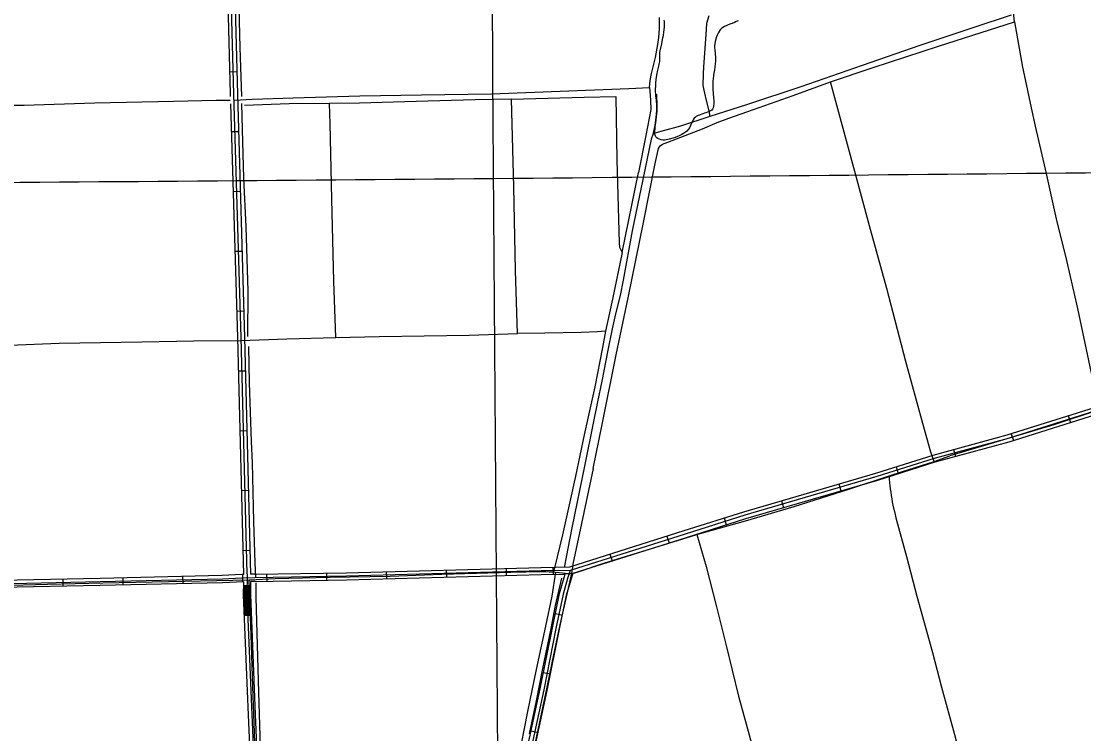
# Model space of a CAD drawing. Extents: x 3508733 to 3546731, y 546897 to 572481.
# Drawn here: x 3537273 to 3541710, y 556215 to 559192 of the extents above; entities that cross this region are included whole.
import ezdxf

# ---------------------------------------------------------------- set-up
doc = ezdxf.new("R2010")
doc.units = 0
for name, color, linetype in [('V-DTCH-CNTR', 7, 'Continuous'), ('V-GRID-MAJR', 7, 'Continuous'), ('V-ROAD-CNTR', 7, 'Continuous'), ('V-SITE-VEGE', 7, 'Continuous'), ('V-TOPO-SHOR', 7, 'Continuous')]:
    doc.layers.add(name, color=color, linetype=linetype)

msp = doc.modelspace()

# ---------------------------------------------------------------- linework, layer by layer
at = {"layer": 'V-DTCH-CNTR'}
for points in [[(3541085.325, 557353.399), (3541071.255, 557391.4940000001), (3541037.389, 557511.902), (3540967.085, 557769.9890000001), (3540888.329, 558075.082), (3540819.2770000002, 558321.427), (3540750.364, 558580.1900000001), (3540652.873, 558938.607), (3540830.8200000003, 558998.058), (3541103.611, 559088.205), (3541421.358, 559188.899), (3541416.9760000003, 559229.65)], [(3539896.346, 558915.456), (3539898.74, 558945.095), (3539904.575, 558974.004), (3539921.1720000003, 559040.74), (3539931.424, 559095.127), (3539935.198, 559124.7490000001), (3539938.356, 559161.277), (3539938.1720000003, 559207.501)], [(3541421.358, 559188.899), (3541453.784, 559000.235), (3541468.87, 558929.022), (3541485.936, 558849.51), (3541507.6550000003, 558754.084), (3541548.453, 558574.294), (3541594.47, 558366.858), (3541637.392, 558191.873), (3541683.488, 557992.023), (3541735.321, 557748.653), (3541774.733, 557568.191), (3542055.747, 557656.167)], [(3538163.523, 558862.665), (3538237.3740000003, 558865.995), (3538408.521, 558871.713), (3538687.315, 558879.7), (3538943.995, 558884.48), (3539237.228, 558888.1730000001), (3539560.234, 558901.886), (3539810.7600000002, 558911.563), (3539896.346, 558915.456), (3539898.75, 558883.005), (3539900.577, 558860.91), (3539901.146, 558849.867), (3539902.353, 558833.987), (3539902.234, 558822.95), (3539895.625, 558786.459), (3539881.733, 558714.867), (3539851.3310000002, 558559.9400000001)], [(3539661.006, 557323.474), (3539698.89, 557507.251), (3539757.262, 557798.426), (3539807.469, 558036.569), (3539871.6240000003, 558351.826), (3539920.535, 558597.572), (3539930.748, 558648.509), (3539934.326, 558660.197), (3539941.345, 558671.158), (3539950.386, 558677.958), (3539972.558, 558686.684), (3540118.038, 558742.353), (3540179.0330000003, 558768.59), (3540227.522, 558786.686), (3540330.714, 558823.4990000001), (3540496.918, 558881.699), (3540652.873, 558938.607)], [(3537148.11, 557835.486), (3537224.032, 557838.796), (3537431.078, 557846.879), (3537776.764, 557852.757), (3537993.43, 557857.285), (3538189.782, 557858.692), (3538381.9050000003, 557864.762), (3538587.25, 557870.214), (3538768.34, 557875.025), (3539142.997, 557880.583), (3539345.202, 557887.34), (3539337.737, 558150.95), (3539329.828, 558500.107), (3539320.7290000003, 558866.523), (3539624.361, 558874.93), (3539755.466, 558877.636), (3539760.852, 558613.36), (3539769.466, 558265.574), (3539771.338, 558247.618), (3539782.1410000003, 558226.1140000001), (3539851.3310000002, 558559.9400000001)], [(3539320.7290000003, 558866.523), (3539168.235, 558863.363), (3538922.5670000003, 558856.392), (3538685.867, 558849.322), (3538560.698, 558848.341), (3538391.961, 558847.018), (3538205.613, 558839.399)], [(3538587.25, 557870.214), (3538578.784, 558105.63), (3538570.114, 558448.7), (3538562.531, 558764.848), (3538560.698, 558848.341)], [(3539782.1410000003, 558226.1140000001), (3539742.068, 558031.3200000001), (3539720.259, 557929.459), (3539713.412, 557897.567), (3539700.541, 557829.643), (3539667.6890000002, 557664.437), (3539623.409, 557463.481), (3539587.034, 557291.412), (3539563.792, 557184.738), (3539533.311, 557047.098), (3539511.607, 556954.895), (3539495.163, 556891.303)], [(3539713.412, 557897.567), (3539679.575, 557894.487), (3539611.932, 557891.089), (3539460.142, 557889.299), (3539345.202, 557887.34)], [(3541774.733, 557568.191), (3541584.357, 557505.435), (3541150.906, 557376.763)], [(3540953.573, 557310.625), (3541085.325, 557353.399), (3541150.906, 557376.763)], [(3539661.006, 557323.474), (3539612.917, 557094.256), (3539577.184, 556923.59), (3539576.565, 556919.5160000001), (3539570.796, 556885.72), (3539554.002, 556810.823), (3539522.627, 556670.555), (3539489.091, 556511.692), (3539459.088, 556369.167), (3539430.416, 556231.638), (3539394.232, 556060.515)], [(3539594.153, 556890.67), (3539709.536, 556928.966), (3539919.062, 556993.193), (3540094.818, 557047.576), (3540123.608, 557056.484), (3540296.957, 557105.087), (3540500.614, 557165.2), (3540728.682, 557237.6950000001), (3540897.232, 557292.355), (3540953.573, 557310.625)], [(3540897.232, 557292.355), (3540898.074, 557278.725), (3540899.145, 557265.112), (3540900.443, 557251.519), (3540901.971, 557237.949), (3540903.728, 557224.408), (3540905.711, 557210.899), (3540907.921, 557197.424), (3540910.356, 557183.9890000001), (3540913.0160000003, 557170.595), (3540915.9020000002, 557157.248), (3540919.011, 557143.952), (3540922.345, 557130.71), (3540925.898, 557117.527), (3540969.451, 556955.481), (3541013.024, 556789.806), (3541078.306, 556554.444), (3541115.866, 556409.589), (3541170.503, 556212.246), (3541222.4280000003, 556013.526), (3541269.247, 555835.178), (3541321.088, 555650.964)], [(3540094.818, 557047.576), (3540132.765, 556914.056), (3540176.809, 556745.213), (3540215.789, 556589.938), (3540268.275, 556372.635), (3540312.274, 556211.496), (3540357.22, 556044.017), (3540398.026, 555886.487), (3540463.398, 555635.709), (3540508.358, 555465.51), (3540531.609, 555364.5480000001)], [(3537179.965, 556834.5430000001), (3537382.573, 556840.703), (3537613.75, 556846.12), (3537888.446, 556851.334), (3538156.343, 556856.511), (3538224.805, 556858.65), (3538227.052, 556858.734), (3538334.011, 556863.886), (3538562.012, 556869.285), (3538814.041, 556874.37), (3539028.887, 556881.507), (3539366.571, 556891.1680000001)], [(3538253.129, 556035.157), (3538247.526, 556220.091), (3538240.515, 556413.175), (3538233.833, 556628.022), (3538226.3880000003, 556817.479), (3538224.805, 556858.65)], [(3539503.482, 556890.652), (3539488.591, 556790.676), (3539462.358, 556665.001), (3539424.069, 556484.007), (3539387.512, 556308.768), (3539347.1580000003, 556102.567), (3539298.432, 555891.899), (3539264.79, 555748.058)], [(3539366.571, 556891.1680000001), (3539380.508, 556892.11), (3539394.457, 556892.829), (3539408.416, 556893.3200000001), (3539422.379, 556893.586), (3539436.349, 556893.627), (3539450.3140000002, 556893.443), (3539464.275, 556893.033), (3539478.228, 556892.397), (3539492.169, 556891.534), (3539503.482, 556890.652), (3539519.995, 556889.136), (3539533.876, 556887.6), (3539538.8740000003, 556886.648), (3539543.906, 556885.9130000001), (3539548.966, 556885.3960000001), (3539554.045, 556885.102), (3539559.13, 556885.028), (3539564.216, 556885.175), (3539570.796, 556885.72), (3539574.343, 556886.136), (3539579.365, 556886.9450000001), (3539584.347, 556887.971), (3539589.279, 556889.214), (3539594.153, 556890.67)]]:
    msp.add_lwpolyline(points, dxfattribs=at)
at = {"layer": 'V-GRID-MAJR'}
for points in [[(3539288.985, 552476.34), (3539245.802, 558535.316), (3539202.606, 564596.225), (3539159.409, 570657.151), (3539159.395, 570659.068)], [(3512877.5640000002, 558356.976), (3518151.221, 558391.11), (3523424.875, 558426.011), (3528698.522, 558461.679), (3533972.165, 558498.1140000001), (3539245.802, 558535.316), (3544519.434, 558573.285), (3544519.435, 558573.285)]]:
    msp.add_spline(points, degree=3, dxfattribs=at)
at = {"layer": 'V-ROAD-CNTR'}
for p, q in [((3538173.3006151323, 558980.2710131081), (3538143.31167511, 558979.4790146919)), ((3538180.428600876, 558730.4245128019), (3538150.4416608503, 558729.5305145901)), ((3538187.87158599, 558480.5350125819), (3538157.884645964, 558479.6420143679)), ((3538195.314571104, 558230.6465123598), (3538165.328631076, 558229.7535141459)), ((3538202.7585562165, 557980.758012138), (3538172.77161619, 557979.8650139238)), ((3538209.58154257, 557730.785512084), (3538179.59160255, 557730.0255136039)), ((3541645.4596708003, 557544.260885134), (3541654.498652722, 557515.6549423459)), ((3538215.919529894, 557480.867011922), (3538185.929589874, 557480.1060134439)), ((3541407.078147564, 557468.9350357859), (3541416.117129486, 557440.329092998)), ((3541166.578628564, 557403.0471675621), (3541174.42061288, 557374.0902254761)), ((3540926.5561086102, 557331.1113114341), (3540935.589090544, 557302.50336865)), ((3540687.470586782, 557259.195455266), (3540695.892569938, 557230.402512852)), ((3538222.257517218, 557230.9475117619), (3538192.2675771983, 557230.1875132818)), ((3540447.5240666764, 557189.016595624), (3540455.9450498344, 557160.2226532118)), ((3540207.821546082, 557116.8737399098), (3540216.8895279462, 557088.2767971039)), ((3539969.5080227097, 557041.384890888), (3539978.546004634, 557012.7789480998)), ((3538228.5955045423, 556981.0290116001), (3538198.605564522, 556980.2680131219)), ((3539731.1244994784, 556966.0660415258), (3539740.1624814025, 556937.460098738)), ((3539297.520366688, 556906.5411605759), (3539298.343365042, 556876.5522205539)), ((3539493.6229744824, 556911.5921504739), (3539494.2489732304, 556881.5982104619)), ((3537448.846064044, 556831.353310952), (3537448.2250652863, 556861.3462509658)), ((3537698.819564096, 556836.7303001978), (3537698.134565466, 556866.7222402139)), ((3537948.754064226, 556842.4382887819), (3537948.069065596, 556872.431228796)), ((3538198.6565644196, 556850.5592725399), (3538197.8545660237, 556880.5492125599)), ((3538297.9803657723, 556882.7202082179), (3538298.480364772, 556852.7242682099)), ((3538547.94586584, 556886.8811998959), (3538548.4448648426, 556856.8852598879)), ((3538797.7093663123, 556892.8331879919), (3538798.532364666, 556862.8442479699)), ((3539047.6148665, 556899.687174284), (3539048.437864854, 556869.698234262)), ((3538230.6745003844, 556833.2133072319), (3538200.675560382, 556833.4493067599)), ((3538233.8764939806, 556709.012555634), (3538203.9015539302, 556707.7945580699)), ((3539503.4809547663, 556717.1915392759), (3539532.8618960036, 556711.1265514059)), ((3539454.308053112, 556471.9620297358), (3539483.7329942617, 556466.117041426)), ((3539402.4761567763, 556227.6815182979), (3539431.7900981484, 556221.303531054))]:
    msp.add_line(p, q, dxfattribs=at)
for points in [[(3538089.999781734, 560778.580416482), (3538119.885721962, 559867.4542387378), (3538145.748670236, 558887.1011994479), (3538146.0387452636, 558877.3626352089)], [(3538216.0685295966, 556883.329207), (3538191.0235796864, 557870.9052318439), (3538160.7426402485, 558887.522198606), (3538134.8796919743, 559867.8982378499), (3538104.99175175, 560779.0724154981)], [(3538119.983721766, 560779.5644145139), (3538149.8736619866, 559868.3422369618), (3538175.73661026, 558887.9431977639), (3538206.017549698, 557871.3182310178), (3538231.12149949, 556881.43921078)], [(3537128.17679894, 558841.0398736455), (3537285.2090000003, 558841.957), (3537578.4930000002, 558850.477), (3537908.33, 558857.907), (3538087.741, 558862.155), (3538146.2408369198, 558862.5486939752)], [(3538146.9287459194, 558847.4830256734), (3538176.029609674, 557870.4922326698), (3538201.1325594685, 556880.636212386)], [(3539443.6340744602, 556910.5481525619), (3539563.321835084, 556913.0481475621), (3540041.684878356, 557064.189845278), (3540290.4513808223, 557143.075687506), (3540841.227279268, 557304.166365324), (3541080.794800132, 557379.815214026), (3541390.3331810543, 557463.6440463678), (3541777.0734075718, 557585.8488019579), (3542170.149621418, 557715.306543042), (3542521.58791854, 557821.8553299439), (3543286.738388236, 558054.2558651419), (3544135.8916899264, 558305.605362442)], [(3544140.148681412, 558291.2223912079), (3543291.04637962, 558039.887893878), (3542525.9429098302, 557807.5013586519), (3542174.6726123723, 557701.0035716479), (3541781.67939836, 557571.5728305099), (3541394.5551726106, 557449.2470751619), (3541085.01579169, 557365.4182428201), (3540845.5912705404, 557289.8143940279), (3540294.824372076, 557128.726716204), (3540046.2118693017, 557049.8888738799), (3539565.787830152, 556898.096177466), (3539443.9470738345, 556895.551182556)], [(3539577.699806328, 556886.1292013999), (3540050.738860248, 557035.587902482), (3540299.19736333, 557114.3777449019), (3540849.955261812, 557275.4624227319), (3541089.236783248, 557351.0212716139), (3541398.777164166, 557434.850103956), (3541786.2853891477, 557557.2968590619), (3542179.195603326, 557686.7006002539), (3542512.004937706, 557787.6013984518)], [(3538247.9874657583, 556881.8882098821), (3538631.2666991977, 556888.2681971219), (3539443.536074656, 556910.5451525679)], [(3538248.237465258, 556866.890239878), (3538194.8135721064, 556865.4622427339), (3538113.047735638, 556861.1952512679), (3537602.38775696, 556849.531274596), (3537171.292619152, 556840.6162924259)], [(3538201.1325594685, 556880.636212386), (3538194.2225732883, 556880.452212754), (3538112.485736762, 556876.1862212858), (3537602.060757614, 556864.5272446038), (3537187.8885859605, 556855.9632617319)], [(3538216.0685295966, 556883.329207), (3538215.373530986, 556794.9813836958), (3538235.658490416, 556295.4383827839), (3538248.152465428, 556004.5639645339), (3538249.49146275, 555910.985151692), (3538249.9794617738, 555788.924395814), (3538252.014457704, 555636.393700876), (3538255.218451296, 555494.5919844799), (3538258.1374454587, 555407.796158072), (3538257.0744475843, 555315.5473425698), (3538248.267465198, 555277.039419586), (3538243.7784741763, 555261.2924510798)], [(3538247.83646606, 556881.885209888), (3538231.12149949, 556881.43921078)], [(3539443.9470738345, 556895.551182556), (3538631.596698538, 556873.2712271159), (3538248.237465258, 556866.890239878)], [(3538248.487464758, 556851.8922698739), (3538631.926697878, 556858.2742571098), (3539444.3580730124, 556880.557212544)], [(3539315.021331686, 555707.4915586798), (3539314.09433354, 555741.630490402), (3539316.8363280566, 555779.982413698), (3539323.1813153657, 555831.6713103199), (3539337.4532868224, 555919.1681353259), (3539373.335215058, 556093.7417861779), (3539440.4970807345, 556402.436168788), (3539491.2989791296, 556658.1806572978), (3539520.8869199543, 556801.5093706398), (3539540.4038809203, 556868.110237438), (3539545.0758715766, 556882.65920834)], [(3539565.787830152, 556898.096177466), (3539554.7448522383, 556863.707246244), (3539535.45389082, 556797.8783779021), (3539506.000949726, 556655.202663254), (3539455.183051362, 556399.3801748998), (3539388.0101857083, 556090.6367923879), (3539352.208257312, 555916.449140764), (3539338.033285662, 555829.549314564), (3539331.7712981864, 555778.5334165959), (3539329.1093035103, 555741.298491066), (3539330.161301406, 555702.5045686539), (3539335.4482908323, 555674.200625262), (3539365.352231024, 555592.26178914), (3539452.913055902, 555319.5053346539), (3539497.87896597, 555196.4855806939), (3539512.7179362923, 555154.9696637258), (3539531.7128983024, 555079.8968138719), (3539550.3658609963, 555019.070935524), (3539561.20383932, 554969.254035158)], [(3539574.2668131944, 554979.772014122), (3539564.8898319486, 555022.8709279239), (3539546.162869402, 555083.93780579), (3539527.0839075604, 555159.3436549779), (3539511.985937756, 555201.5845704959), (3539467.1040275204, 555324.3743249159), (3539379.54420264, 555597.127779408), (3539349.965261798, 555678.175617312), (3539345.123271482, 555704.0945654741), (3539344.1242734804, 555740.96649173), (3539346.706268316, 555777.0844194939), (3539352.885255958, 555827.4273188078), (3539366.9632278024, 555913.7301462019), (3539402.685156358, 556087.5317985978), (3539469.86902199, 556396.3241810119), (3539520.7029203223, 556652.2246692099), (3539550.0208616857, 556794.247385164), (3539569.085823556, 556859.3042550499), (3539577.699806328, 556886.1292013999)], [(3539444.260073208, 556880.5542125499), (3539545.0758715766, 556882.65920834)], [(3538200.81156011, 556850.7542721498), (3538113.6097345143, 556846.20428125), (3537602.7147563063, 556834.5353045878), (3537186.03858966, 556825.918321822)], [(3538200.81156011, 556850.7542721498), (3538200.3715609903, 556794.7363841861), (3538220.67152039, 556294.8123840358), (3538233.157495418, 556004.1349653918), (3538234.537492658, 555907.6031584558)], [(3538203.6755543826, 556833.425306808), (3538203.37155499, 556794.7853840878), (3538206.899547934, 556707.9175578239)], [(3538206.675548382, 556833.402306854), (3538206.3725489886, 556794.8343839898), (3538209.8965419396, 556708.03955758)], [(3538209.6755423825, 556833.3783069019), (3538209.372542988, 556794.8833838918), (3538212.894535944, 556708.1615573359)], [(3538212.675536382, 556833.355306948), (3538212.3735369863, 556794.9323837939), (3538215.8915299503, 556708.2825570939)], [(3538215.6755303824, 556833.3313069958), (3538215.373530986, 556794.9813836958), (3538218.8895239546, 556708.40455685)], [(3538218.6755243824, 556833.307307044), (3538218.373524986, 556795.0303835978), (3538221.8875179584, 556708.5265566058)], [(3538221.6755183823, 556833.2843070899), (3538221.374518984, 556795.0793834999), (3538224.884511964, 556708.6475563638)], [(3538224.6755123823, 556833.260307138), (3538224.3745129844, 556795.1283834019), (3538227.882505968, 556708.7695561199)], [(3538227.6755063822, 556833.237307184), (3538227.3755069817, 556795.1773833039), (3538230.879499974, 556708.891555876)], [(3538230.8185000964, 556851.4192708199), (3538230.375500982, 556795.2263832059), (3538250.645460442, 556296.064381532), (3538263.1474354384, 556004.992963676), (3538264.4914327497, 555911.122151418), (3538264.979431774, 555789.0543955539), (3538267.012427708, 555636.6627003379), (3538270.2124213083, 555495.0139836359), (3538273.140415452, 555407.9621577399), (3538272.054417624, 555313.768346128), (3538262.80143613, 555273.308427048), (3538258.203445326, 555257.1804593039)], [(3538248.638464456, 556851.895269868), (3538230.8185000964, 556851.4192708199)]]:
    msp.add_lwpolyline(points, dxfattribs=at)
at = {"layer": 'V-SITE-VEGE'}
for points in [[(3540161.6010000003, 558903.6190000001), (3540162.0640000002, 558893.731), (3540162.596, 558890.307), (3540164.298, 558872.04), (3540165.285, 558857.776), (3540165.1950000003, 558849.414), (3540163.52, 558835.181), (3540162.133, 558829.872), (3540159.788, 558824.007), (3540157.288, 558821.182), (3540154.224, 558819.126), (3540148.3030000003, 558816.339), (3540144.097, 558814.105), (3540139.136, 558812.257), (3540131.69, 558809.107), (3540126.541, 558807.262), (3540119.295, 558805.061), (3540114.523, 558803.402), (3540108.613, 558801.5650000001), (3540105.176, 558800.27), (3540100.404, 558798.233), (3540091.9930000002, 558793.762), (3540088.735, 558791.327), (3540083.744, 558786.629), (3540081.043, 558782.856), (3540076.975, 558775.868), (3540070.952, 558763.58), (3540067.833, 558756.394), (3540062.969, 558745.992), (3540059.299, 558740.522), (3540053.1410000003, 558733.366), (3540047.3880000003, 558728.676), (3540038.199, 558722.504), (3540031.125, 558718.59), (3540023.291, 558714.684), (3540011.448, 558709.11), (3539999.807, 558704.676), (3539978.27, 558699.015), (3539961.321, 558695.777), (3539952.004, 558695.4990000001), (3539945.748, 558696.898), (3539937.986, 558699.451), (3539934.201, 558701.202), (3539930.799, 558702.949), (3539928.911, 558704.111), (3539924.576, 558707.389), (3539922.697, 558709.501), (3539921.395, 558711.983), (3539919.916, 558715.991), (3539919.2, 558719.991), (3539918.9, 558727.405), (3539918.958, 558732.725), (3539919.818, 558741.839), (3539920.848, 558749.431), (3539921.921, 558760.822), (3539923.144, 558768.221), (3539924.582, 558778.277), (3539926.066, 558792.515), (3539928.022, 558815.4890000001), (3539928.11, 558823.47), (3539927.6520000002, 558833.7390000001), (3539927.551, 558841.912), (3539927.222, 558846.6680000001), (3539926.361, 558855.04), (3539925.483, 558861.51), (3539924.264, 558871.977), (3539923.582, 558879.204), (3539921.786, 558906.402), (3539922.534, 558922.7390000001), (3539922.8200000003, 558931.6680000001), (3539924.731, 558950.272), (3539928.971, 558973.2220000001), (3539930.398, 558982.139), (3539932.411, 558992.569), (3539935.196, 559004.132), (3539936.806, 559012.478), (3539939.213, 559024.0430000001), (3539940.056, 559031.827), (3539940.112, 559036.958), (3539939.628, 559044.9450000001), (3539939.503, 559051.027), (3539940.38, 559061.6630000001), (3539941.594, 559068.3), (3539947.798, 559097.31), (3539951.22, 559115.138), (3539952.8170000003, 559122.152), (3539954.632, 559131.825), (3539954.855, 559134.862), (3539956.279, 559143.593), (3539958.5330000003, 559158.7710000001), (3539958.986, 559165.419), (3539959.1580000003, 559181.1900000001), (3539958.6950000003, 559191.268), (3539958.1890000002, 559197.165)], [(3540267.558, 559194.199), (3540258.205, 559190.31), (3540252.092, 559187.334), (3540242.349, 559182.88), (3540235.863, 559180.479), (3540225.566, 559177.356), (3540219.076, 559174.77), (3540209.909, 559170.688), (3540198.811, 559163.586), (3540192.079, 559156.243), (3540184.731, 559144.541), (3540179.6780000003, 559134.334), (3540175.566, 559122.976), (3540171.409, 559107.626), (3540169.205, 559097.388), (3540168.185, 559090.937), (3540168.453, 559080.482), (3540168.931, 559071.9230000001), (3540170.68, 559057.841), (3540172.003, 559039.581), (3540171.6520000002, 559024.762), (3540170.974, 559014.698), (3540169.477, 558999.51), (3540167.659, 558989.456), (3540165.41, 558974.848), (3540163.6, 558965.552), (3540162.117, 558951.507), (3540161.259, 558942.3910000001), (3540160.929, 558929.473), (3540161.029, 558921.108), (3540161.48, 558910.08), (3540161.6010000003, 558903.6190000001)]]:
    msp.add_lwpolyline(points, dxfattribs=at)
at = {"layer": 'V-TOPO-SHOR'}
for points in [[(3538163.545, 559846.97), (3538166.656, 559753.106), (3538173.849, 559527.421), (3538180.38, 559304.504), (3538186.219, 559081.594), (3538192.273, 558877.998)], [(3541406.203, 559216.954), (3541250.449, 559166.236), (3541026.125, 559090.054), (3540785.176, 559007.157), (3540528.295, 558918.227), (3540301.92, 558843.446), (3540148.823, 558793.379), (3540026.4020000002, 558753.34), (3539944.079, 558731.478), (3539914.323, 558722.838), (3539910.838, 558719.426), (3539903.715, 558698.81), (3539868.768, 558530.887), (3539823.6520000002, 558316.1680000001), (3539786.217, 558109.6460000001), (3539773.789, 558045.631), (3539754.338, 557969.968), (3539740.538, 557906.658), (3539722.323, 557817.878), (3539697.4560000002, 557688.471), (3539679.96, 557602.438), (3539661.737, 557512.9670000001), (3539626.049, 557340.2220000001)], [(3540145.055, 559215.183), (3540134.348, 559182.1900000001), (3540131.774, 559136.003), (3540122.7090000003, 559000.905), (3540120.332, 558972.65), (3540119.105, 558923.689), (3540125.648, 558891.197), (3540132.91, 558861.458)], [(3539925.776, 558886.878), (3539927.301, 558837.198), (3539924.1580000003, 558802.054), (3539918.833, 558756.586), (3539910.838, 558719.426)], [(3540132.91, 558861.458), (3540144.16, 558817.879), (3540148.823, 558793.379)], [(3538192.637, 558848.329), (3538196.274, 558739.281), (3538201.65, 558537.072), (3538210.455, 558332.757), (3538219.255, 558064.971), (3538218.5530000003, 557874.558)], [(3538221.557, 557833.819), (3538225.407, 557681.303), (3538233.773, 557436.976), (3538237.286, 557347.044)], [(3538237.286, 557347.044), (3538243.12, 557102.659), (3538248.982, 556929.875), (3538251.327, 556870.9400000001)], [(3539626.049, 557340.2220000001), (3539571.8910000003, 557075.16), (3539540.1040000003, 556910.345)], [(3539529.481, 556865.859), (3539502.6040000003, 556751.6680000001), (3539484.1550000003, 556655.207), (3539449.321, 556488.377), (3539422.703, 556352.534), (3539394.772, 556214.474)], [(3538252.832, 556845.563), (3538253.356, 556784.928), (3538258.927, 556586.067), (3538264.485, 556388.9720000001), (3538269.0870000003, 556204.688), (3538288.078, 555596.18), (3538297.0810000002, 555268.509)]]:
    msp.add_lwpolyline(points, dxfattribs=at)

doc.saveas('drawing.dxf')
